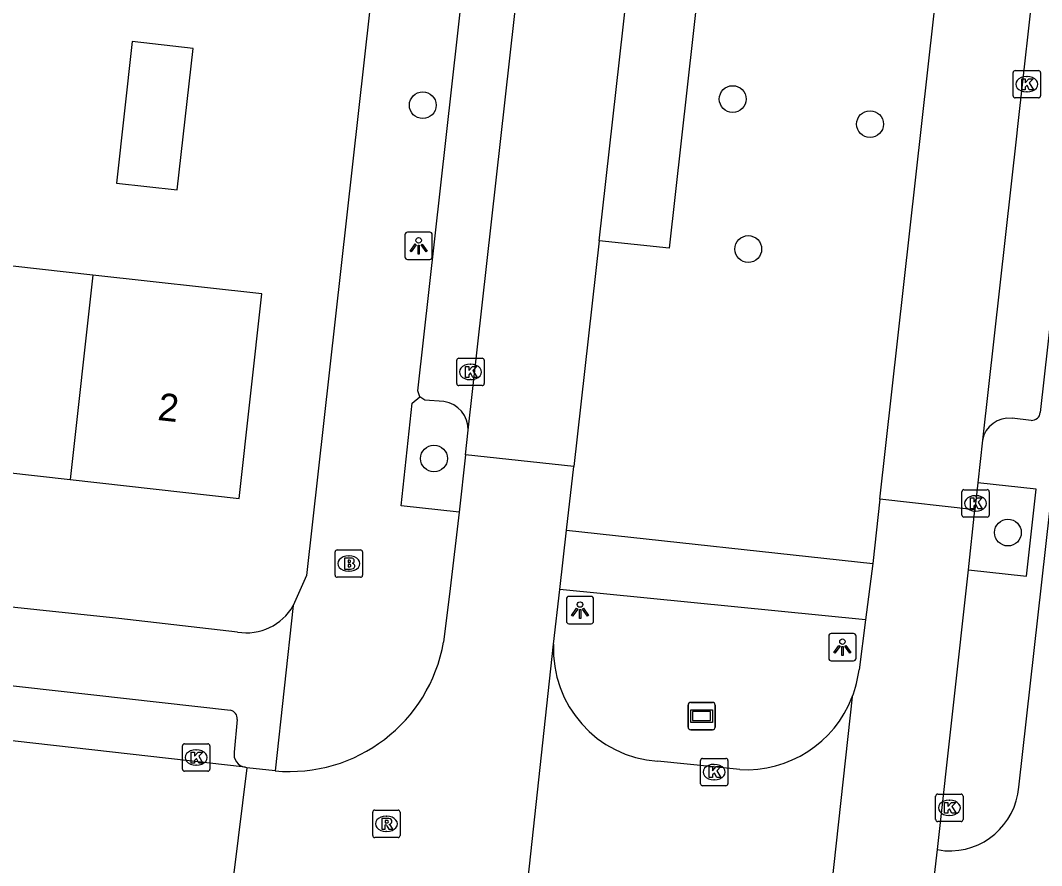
# Model space of a CAD drawing. Extents: x 161928 to 163055, y 386475 to 387428.
# Drawn here: x 162311.14 to 162348.44, y 387268.04 to 387298.89 of the extents above; entities that cross this region are included whole.
import ezdxf

# ---------------------------------------------------------------- set-up
doc = ezdxf.new("R2010")
doc.units = 0
for name, color, linetype in [('IMGEO_Boom', 7, 'Continuous'), ('IMGEO_Brandkraan', 7, 'Continuous'), ('IMGEO_Fietspad_gesloten', 7, 'Continuous'), ('IMGEO_Kolk', 7, 'Continuous'), ('IMGEO_Lichtpunt', 7, 'Continuous'), ('IMGEO_Pand', 7, 'Continuous'), ('IMGEO_Pand_nummerreeks', 7, 'Continuous'), ('IMGEO_Parkeervlak_open', 7, 'Continuous'), ('IMGEO_Rijbaan_lokaal_open', 7, 'Continuous'), ('IMGEO_Rioolput', 7, 'Continuous'), ('IMGEO_Straatnaambord', 7, 'Continuous'), ('IMGEO_Verkeerseiland_open', 7, 'Continuous'), ('IMGEO_Voetpad_open', 7, 'Continuous')]:
    doc.layers.add(name, color=color, linetype=linetype)

msp = doc.modelspace()

# ---------------------------------------------------------------- linework, layer by layer
at = {"layer": 'IMGEO_Boom'}
for centre in [(162325.836, 387295.797), (162337.154, 387296.02), (162342.17, 387295.106), (162337.722, 387290.545), (162326.246, 387282.898), (162347.205, 387280.195)]:
    msp.add_circle(centre, 0.489, dxfattribs=at)
at = {"layer": 'IMGEO_Brandkraan'}
for p, q in [((162322.635, 387278.636), (162322.635, 387279.488)), ((162322.71, 387279.562), (162323.562, 387279.562)), ((162323.636, 387279.488), (162323.636, 387278.636)), ((162323.123, 387279.342), (162323.148, 387279.342)), ((162323.146, 387278.782), (162323.121, 387278.782)), ((162323.562, 387278.562), (162322.71, 387278.562))]:
    msp.add_line(p, q, dxfattribs=at)
for points in [[(162322.635, 387278.636), (162322.635, 387279.488)], [(162322.71, 387279.562), (162323.562, 387279.562)], [(162323.636, 387279.488), (162323.636, 387278.636)], [(162322.983, 387279.262), (162322.983, 387278.862), (162323.196, 387278.862)], [(162323.214, 387279.262), (162322.983, 387279.262)], [(162323.162, 387279.181), (162323.108, 387279.181), (162323.108, 387279.105)], [(162323.108, 387279.105), (162323.161, 387279.105)], [(162323.17, 387279.029), (162323.108, 387279.029), (162323.108, 387278.948)], [(162323.108, 387278.948), (162323.17, 387278.948)], [(162323.562, 387278.562), (162322.71, 387278.562)]]:
    msp.add_lwpolyline(points, dxfattribs=at)
for centre, radius, start, end in [((162322.712, 387279.486), 0.0765, 91.552, 178.448), ((162322.712, 387279.486), 0.0765, 91.552, 178.448), ((162323.56, 387279.486), 0.0765, 1.552, 88.448), ((162323.56, 387279.486), 0.0765, 1.552, 88.448), ((162323.163, 387279.143), 0.0379, 267.8285, 90.9355), ((162323.218, 387279.117), 0.145, 59.4692, 91.5367), ((162323.243, 387279.164), 0.0922, 285.5137, 58.1501), ((162323.171, 387278.988), 0.0404, 269.8759, 90.5077), ((162323.202, 387279.113), 0.251, 268.6676, 293.5347), ((162323.248, 387278.972), 0.105, 301.3115, 78.989), ((162322.712, 387278.638), 0.0765, 181.552, 268.448), ((162322.712, 387278.638), 0.0765, 181.552, 268.448), ((162323.56, 387278.638), 0.0765, 271.552, 358.448), ((162323.56, 387278.638), 0.0765, 271.552, 358.448)]:
    msp.add_arc(centre, radius, start, end, dxfattribs=at)
for centre, major_axis, ratio, start_param, end_param in [((162323.122, 387279.062), (-0.387, 0.002), 0.722429, 4.712389, 7.853982), ((162323.147, 387279.062), (-0.39, 0.002), 0.717154, 1.570796, 4.712389)]:
    msp.add_ellipse(centre, major_axis=major_axis, ratio=ratio, start_param=start_param, end_param=end_param, dxfattribs=at)
at = {"layer": 'IMGEO_Fietspad_gesloten'}
for points in [[(162347.6, 387270.903), (162357.435, 387358.557), (162358.923, 387372.829)], [(162344.63, 387268.624), (162344.902, 387268.58)]]:
    msp.add_lwpolyline(points, dxfattribs=at)
msp.add_arc((162345.079, 387271.102), 2.528, 265.9767, 355.4807, dxfattribs=at)
at = {"layer": 'IMGEO_Kolk'}
for p, q in [((162347.47, 387297.063), (162348.322, 387297.063)), ((162347.395, 387296.137), (162347.395, 387296.989)), ((162347.883, 387296.843), (162347.908, 387296.843)), ((162348.396, 387296.989), (162348.396, 387296.137)), ((162347.906, 387296.283), (162347.881, 387296.283)), ((162348.322, 387296.063), (162347.47, 387296.063)), ((162327.077, 387285.632), (162327.077, 387286.484)), ((162327.152, 387286.558), (162328.004, 387286.558)), ((162327.565, 387286.338), (162327.59, 387286.338)), ((162328.078, 387286.484), (162328.078, 387285.632)), ((162328.004, 387285.558), (162327.152, 387285.558)), ((162327.588, 387285.778), (162327.563, 387285.778)), ((162345.598, 387281.76), (162346.45, 387281.76)), ((162345.523, 387280.834), (162345.523, 387281.686)), ((162346.011, 387281.54), (162346.036, 387281.54)), ((162346.524, 387281.686), (162346.524, 387280.834)), ((162346.034, 387280.98), (162346.009, 387280.98)), ((162346.45, 387280.76), (162345.598, 387280.76)), ((162317.06, 387271.555), (162317.06, 387272.407)), ((162317.135, 387272.481), (162317.987, 387272.481)), ((162318.061, 387272.407), (162318.061, 387271.555)), ((162317.548, 387272.261), (162317.573, 387272.261)), ((162317.571, 387271.701), (162317.546, 387271.701)), ((162335.978, 387271.024), (162335.978, 387271.876)), ((162336.053, 387271.95), (162336.905, 387271.95)), ((162336.466, 387271.73), (162336.491, 387271.73)), ((162336.979, 387271.876), (162336.979, 387271.024)), ((162317.987, 387271.481), (162317.135, 387271.481)), ((162336.905, 387270.95), (162336.053, 387270.95)), ((162336.489, 387271.17), (162336.464, 387271.17)), ((162344.567, 387269.718), (162344.567, 387270.57)), ((162344.642, 387270.644), (162345.494, 387270.644)), ((162345.568, 387270.57), (162345.568, 387269.718)), ((162345.055, 387270.424), (162345.08, 387270.424)), ((162345.078, 387269.864), (162345.053, 387269.864)), ((162345.494, 387269.644), (162344.642, 387269.644))]:
    msp.add_line(p, q, dxfattribs=at)
for points in [[(162347.47, 387297.063), (162348.322, 387297.063)], [(162347.395, 387296.137), (162347.395, 387296.989)], [(162347.716, 387296.763), (162347.839, 387296.763), (162347.839, 387296.612), (162347.969, 387296.763), (162348.133, 387296.763), (162347.987, 387296.612), (162348.14, 387296.363), (162347.988, 387296.363), (162347.903, 387296.527), (162347.839, 387296.46), (162347.839, 387296.363), (162347.716, 387296.363), (162347.716, 387296.763)], [(162348.396, 387296.989), (162348.396, 387296.137)], [(162348.322, 387296.063), (162347.47, 387296.063)], [(162327.077, 387285.632), (162327.077, 387286.484)], [(162327.152, 387286.558), (162328.004, 387286.558)], [(162327.398, 387286.258), (162327.521, 387286.258), (162327.521, 387286.107), (162327.651, 387286.258), (162327.815, 387286.258), (162327.669, 387286.107), (162327.822, 387285.858), (162327.67, 387285.858), (162327.585, 387286.022), (162327.521, 387285.955), (162327.521, 387285.858), (162327.398, 387285.858), (162327.398, 387286.258)], [(162328.078, 387286.484), (162328.078, 387285.632)], [(162328.004, 387285.558), (162327.152, 387285.558)], [(162345.598, 387281.76), (162346.45, 387281.76)], [(162345.523, 387280.834), (162345.523, 387281.686)], [(162345.844, 387281.46), (162345.967, 387281.46), (162345.967, 387281.309), (162346.097, 387281.46), (162346.261, 387281.46), (162346.115, 387281.309), (162346.268, 387281.06), (162346.116, 387281.06), (162346.031, 387281.224), (162345.967, 387281.157), (162345.967, 387281.06), (162345.844, 387281.06), (162345.844, 387281.46)], [(162346.524, 387281.686), (162346.524, 387280.834)], [(162346.45, 387280.76), (162345.598, 387280.76)], [(162317.06, 387271.555), (162317.06, 387272.407)], [(162317.135, 387272.481), (162317.987, 387272.481)], [(162318.061, 387272.407), (162318.061, 387271.555)], [(162317.381, 387272.181), (162317.504, 387272.181), (162317.504, 387272.03), (162317.634, 387272.181), (162317.798, 387272.181), (162317.652, 387272.03), (162317.805, 387271.781), (162317.653, 387271.781), (162317.568, 387271.945), (162317.504, 387271.878), (162317.504, 387271.781), (162317.381, 387271.781), (162317.381, 387272.181)], [(162335.978, 387271.024), (162335.978, 387271.876)], [(162336.053, 387271.95), (162336.905, 387271.95)], [(162336.979, 387271.876), (162336.979, 387271.024)], [(162317.987, 387271.481), (162317.135, 387271.481)], [(162336.299, 387271.65), (162336.422, 387271.65), (162336.422, 387271.499), (162336.552, 387271.65), (162336.716, 387271.65), (162336.57, 387271.499), (162336.723, 387271.25), (162336.571, 387271.25), (162336.486, 387271.414), (162336.422, 387271.347), (162336.422, 387271.25), (162336.299, 387271.25), (162336.299, 387271.65)], [(162336.905, 387270.95), (162336.053, 387270.95)], [(162344.567, 387269.718), (162344.567, 387270.57)], [(162344.642, 387270.644), (162345.494, 387270.644)], [(162345.568, 387270.57), (162345.568, 387269.718)], [(162344.888, 387270.344), (162345.011, 387270.344), (162345.011, 387270.193), (162345.141, 387270.344), (162345.305, 387270.344), (162345.159, 387270.193), (162345.312, 387269.944), (162345.16, 387269.944), (162345.075, 387270.108), (162345.011, 387270.041), (162345.011, 387269.944), (162344.888, 387269.944), (162344.888, 387270.344)], [(162345.494, 387269.644), (162344.642, 387269.644)]]:
    msp.add_lwpolyline(points, dxfattribs=at)
for centre, start, end in [((162347.472, 387296.987), 91.552, 178.448), ((162347.472, 387296.987), 91.552, 178.448), ((162348.32, 387296.987), 1.552, 88.448), ((162348.32, 387296.987), 1.552, 88.448), ((162347.472, 387296.139), 181.552, 268.448), ((162347.472, 387296.139), 181.552, 268.448), ((162348.32, 387296.139), 271.552, 358.448), ((162348.32, 387296.139), 271.552, 358.448), ((162327.154, 387286.482), 91.552, 178.448), ((162327.154, 387286.482), 91.552, 178.448), ((162328.002, 387286.482), 1.552, 88.448), ((162328.002, 387286.482), 1.552, 88.448), ((162327.154, 387285.634), 181.552, 268.448), ((162327.154, 387285.634), 181.552, 268.448), ((162328.002, 387285.634), 271.552, 358.448), ((162328.002, 387285.634), 271.552, 358.448), ((162345.6, 387281.684), 91.552, 178.448), ((162345.6, 387281.684), 91.552, 178.448), ((162346.448, 387281.684), 1.552, 88.448), ((162346.448, 387281.684), 1.552, 88.448), ((162345.6, 387280.836), 181.552, 268.448), ((162345.6, 387280.836), 181.552, 268.448), ((162346.448, 387280.836), 271.552, 358.448), ((162346.448, 387280.836), 271.552, 358.448), ((162317.137, 387272.405), 91.552, 178.448), ((162317.137, 387272.405), 91.552, 178.448), ((162317.985, 387272.405), 1.552, 88.448), ((162317.985, 387272.405), 1.552, 88.448), ((162336.055, 387271.874), 91.552, 178.448), ((162336.055, 387271.874), 91.552, 178.448), ((162336.903, 387271.874), 1.552, 88.448), ((162336.903, 387271.874), 1.552, 88.448), ((162317.137, 387271.557), 181.552, 268.448), ((162317.137, 387271.557), 181.552, 268.448), ((162317.985, 387271.557), 271.552, 358.448), ((162317.985, 387271.557), 271.552, 358.448), ((162336.055, 387271.026), 181.552, 268.448), ((162336.055, 387271.026), 181.552, 268.448), ((162336.903, 387271.026), 271.552, 358.448), ((162336.903, 387271.026), 271.552, 358.448), ((162344.644, 387270.568), 91.552, 178.448), ((162344.644, 387270.568), 91.552, 178.448), ((162345.492, 387270.568), 1.552, 88.448), ((162345.492, 387270.568), 1.552, 88.448), ((162344.644, 387269.72), 181.552, 268.448), ((162344.644, 387269.72), 181.552, 268.448), ((162345.492, 387269.72), 271.552, 358.448), ((162345.492, 387269.72), 271.552, 358.448)]:
    msp.add_arc(centre, 0.0765, start, end, dxfattribs=at)
for centre, major_axis, ratio, start_param, end_param in [((162347.882, 387296.563), (-0.387, 0.002), 0.722429, 4.712389, 7.853982), ((162347.907, 387296.563), (-0.39, 0.002), 0.717154, 1.570796, 4.712389), ((162327.564, 387286.058), (-0.387, 0.002), 0.722429, 4.712389, 7.853982), ((162327.589, 387286.058), (-0.39, 0.002), 0.717154, 1.570796, 4.712389), ((162346.01, 387281.26), (-0.387, 0.002), 0.722429, 4.712389, 7.853982), ((162346.035, 387281.26), (-0.39, 0.002), 0.717154, 1.570796, 4.712389), ((162317.547, 387271.981), (-0.387, 0.002), 0.722429, 4.712389, 7.853982), ((162317.572, 387271.981), (-0.39, 0.002), 0.717154, 1.570796, 4.712389), ((162336.465, 387271.45), (-0.387, 0.002), 0.722429, 4.712389, 7.853982), ((162336.49, 387271.45), (-0.39, 0.002), 0.717154, 1.570796, 4.712389), ((162345.054, 387270.144), (-0.387, 0.002), 0.722429, 4.712389, 7.853982), ((162345.079, 387270.144), (-0.39, 0.002), 0.717154, 1.570796, 4.712389)]:
    msp.add_ellipse(centre, major_axis=major_axis, ratio=ratio, start_param=start_param, end_param=end_param, dxfattribs=at)
at = {"layer": 'IMGEO_Lichtpunt'}
for p, q in [((162325.186, 387291.066), (162325.186, 387290.259)), ((162325.186, 387291.066), (162325.186, 387290.259)), ((162326.088, 387291.161), (162325.28, 387291.161)), ((162326.088, 387291.161), (162325.28, 387291.161)), ((162326.182, 387290.259), (162326.182, 387291.066)), ((162326.182, 387290.259), (162326.182, 387291.066)), ((162325.28, 387290.165), (162326.088, 387290.165)), ((162325.28, 387290.165), (162326.088, 387290.165)), ((162331.08, 387277.767), (162331.08, 387276.96)), ((162331.08, 387277.767), (162331.08, 387276.96)), ((162331.982, 387277.862), (162331.174, 387277.862)), ((162331.982, 387277.862), (162331.174, 387277.862)), ((162332.076, 387276.96), (162332.076, 387277.767)), ((162332.076, 387276.96), (162332.076, 387277.767)), ((162331.174, 387276.866), (162331.982, 387276.866)), ((162331.174, 387276.866), (162331.982, 387276.866)), ((162341.564, 387276.508), (162340.756, 387276.508)), ((162341.564, 387276.508), (162340.756, 387276.508)), ((162340.662, 387276.413), (162340.662, 387275.606)), ((162340.662, 387276.413), (162340.662, 387275.606)), ((162341.658, 387275.606), (162341.658, 387276.413)), ((162341.658, 387275.606), (162341.658, 387276.413)), ((162340.756, 387275.512), (162341.564, 387275.512)), ((162340.756, 387275.512), (162341.564, 387275.512))]:
    msp.add_line(p, q, dxfattribs=at)
for points in [[(162325.56, 387290.73), (162325.599, 387290.702), (162325.411, 387290.44), (162325.373, 387290.467), (162325.56, 387290.73)], [(162325.662, 387290.682), (162325.709, 387290.682), (162325.709, 387290.36), (162325.662, 387290.36), (162325.662, 387290.682)], [(162325.772, 387290.702), (162325.81, 387290.729), (162325.997, 387290.467), (162325.958, 387290.439), (162325.772, 387290.702)], [(162331.454, 387277.431), (162331.493, 387277.403), (162331.305, 387277.141), (162331.267, 387277.168), (162331.454, 387277.431)], [(162331.556, 387277.383), (162331.603, 387277.383), (162331.603, 387277.061), (162331.556, 387277.061), (162331.556, 387277.383)], [(162331.666, 387277.403), (162331.704, 387277.43), (162331.891, 387277.168), (162331.852, 387277.14), (162331.666, 387277.403)], [(162341.036, 387276.077), (162341.075, 387276.049), (162340.887, 387275.787), (162340.849, 387275.814), (162341.036, 387276.077)], [(162341.138, 387276.029), (162341.185, 387276.029), (162341.185, 387275.707), (162341.138, 387275.707), (162341.138, 387276.029)], [(162341.248, 387276.049), (162341.286, 387276.076), (162341.473, 387275.814), (162341.434, 387275.786), (162341.248, 387276.049)]]:
    msp.add_lwpolyline(points, dxfattribs=at)
for centre in [(162325.685, 387290.864), (162331.579, 387277.565), (162341.161, 387276.211)]:
    msp.add_circle(centre, 0.0994, dxfattribs=at)
for centre, start, end in [((162325.28, 387291.066), 90, 180), ((162325.28, 387291.066), 90, 180), ((162326.088, 387291.066), 0, 90), ((162326.088, 387291.066), 0, 90), ((162325.28, 387290.259), 180, 270), ((162325.28, 387290.259), 180, 270), ((162326.088, 387290.259), 270, 0), ((162326.088, 387290.259), 270, 360), ((162331.174, 387277.767), 90, 180), ((162331.174, 387277.767), 90, 180), ((162331.982, 387277.767), 0, 90), ((162331.982, 387277.767), 0, 90), ((162331.174, 387276.96), 180, 270), ((162331.174, 387276.96), 180, 270), ((162331.982, 387276.96), 270, 0), ((162331.982, 387276.96), 270, 360), ((162340.756, 387276.413), 90, 180), ((162340.756, 387276.413), 90, 180), ((162341.564, 387276.413), 0, 90), ((162341.564, 387276.413), 0, 90), ((162340.756, 387275.606), 180, 270), ((162340.756, 387275.606), 180, 270), ((162341.564, 387275.606), 270, 0), ((162341.564, 387275.606), 270, 360)]:
    msp.add_arc(centre, 0.0946, start, end, dxfattribs=at)
at = {"layer": 'IMGEO_Pand'}
for points in [[(162317.446, 387297.871), (162315.228, 387298.119), (162314.649, 387292.951), (162316.867, 387292.702), (162317.446, 387297.871)], [(162313.79, 387289.596), (162307.927, 387290.252)], [(162312.953, 387282.128), (162319.126, 387281.437), (162319.962, 387288.905), (162313.79, 387289.596)], [(162313.79, 387289.596), (162312.953, 387282.128)], [(162307.09, 387282.784), (162312.953, 387282.128)]]:
    msp.add_lwpolyline(points, dxfattribs=at)
at = {"layer": 'IMGEO_Parkeervlak_open'}
for points in [[(162356.114, 387353.455), (162348.385, 387284.579)], [(162334.275, 387308.62), (162336.82, 387308.337), (162334.839, 387290.582), (162332.282, 387290.843)], [(162326.61, 387284.979), (162325.917, 387285.033), (162325.729, 387285.148)], [(162348.055, 387284.291), (162347.362, 387284.365)]]:
    msp.add_lwpolyline(points, dxfattribs=at)
for centre, radius, start, end in [((162326.457, 387283.948), 1.042, 358.825, 81.5744), ((162347.249, 387283.375), 0.996, 83.4937, 168.7857), ((162348.078, 387284.598), 0.308, 265.7884, 356.4358)]:
    msp.add_arc(centre, radius, start, end, dxfattribs=at)
at = {"layer": 'IMGEO_Rijbaan_lokaal_open'}
for points in [[(162327.499, 387283.927), (162337.327, 387371.738)], [(162354.241, 387354.797), (162347.545, 387294.905), (162347.53, 387294.77), (162346.272, 387283.569)], [(162342.531, 387281.409), (162347.146, 387322.68)], [(162332.282, 387290.843), (162334.275, 387308.62)], [(162332.282, 387290.843), (162331.351, 387282.605)], [(162327.399, 387283.033), (162327.499, 387283.927)], [(162346.272, 387283.569), (162346.105, 387282.013)], [(162327.399, 387283.033), (162327.162, 387280.942)], [(162331.351, 387282.605), (162327.399, 387283.033)], [(162331.086, 387280.278), (162331.351, 387282.605)], [(162346.105, 387282.013), (162345.999, 387281.03)], [(162342.531, 387281.409), (162342.27, 387279.069)], [(162345.999, 387281.03), (162342.531, 387281.409)], [(162345.763, 387278.83), (162345.999, 387281.03)], [(162327.162, 387280.942), (162326.832, 387278.156), (162326.594, 387276.195)], [(162330.84, 387278.115), (162331.086, 387280.278)], [(162342.27, 387279.069), (162342.004, 387277.006)], [(162344.63, 387268.624), (162345.763, 387278.83)], [(162330.613, 387276.119), (162330.84, 387278.115)], [(162319.346, 387271.628), (162271.098, 387277.078)], [(162342.004, 387277.006), (162341.77, 387275.181)], [(162329.048, 387261.708), (162330.613, 387276.119)], [(162341.521, 387274.192), (162340.099, 387261.173)], [(162337.41, 387271.54), (162334.41, 387271.849)], [(162319.409, 387271.602), (162318.783, 387266.491)], [(162319.409, 387271.602), (162319.346, 387271.628)], [(162320.44, 387271.495), (162319.409, 387271.602)], [(162344.285, 387265.608), (162344.63, 387268.624)]]:
    msp.add_lwpolyline(points, dxfattribs=at)
for centre, radius, start, end in [((162320.969, 387277.181), 5.711, 264.6833, 350.0569), ((162334.691, 387275.922), 4.083, 177.2332, 266.0555), ((162337.646, 387275.693), 4.155, 338.8193, 352.9175), ((162337.642, 387275.693), 4.159, 266.8026, 338.8494)]:
    msp.add_arc(centre, radius, start, end, dxfattribs=at)
at = {"layer": 'IMGEO_Rioolput'}
for p, q in [((162324.007, 387269.134), (162324.007, 387269.986)), ((162324.082, 387270.06), (162324.934, 387270.06)), ((162324.495, 387269.84), (162324.52, 387269.84)), ((162325.008, 387269.986), (162325.008, 387269.134)), ((162324.934, 387269.06), (162324.082, 387269.06)), ((162324.518, 387269.28), (162324.493, 387269.28))]:
    msp.add_line(p, q, dxfattribs=at)
for points in [[(162324.007, 387269.134), (162324.007, 387269.986)], [(162324.082, 387270.06), (162324.934, 387270.06)], [(162325.008, 387269.986), (162325.008, 387269.134)], [(162324.596, 387269.758), (162324.344, 387269.76), (162324.344, 387269.36)], [(162324.344, 387269.36), (162324.468, 387269.36), (162324.468, 387269.522), (162324.479, 387269.522)], [(162324.522, 387269.679), (162324.468, 387269.679), (162324.468, 387269.598)], [(162324.468, 387269.598), (162324.52, 387269.598)], [(162324.526, 387269.493), (162324.597, 387269.36), (162324.737, 387269.36), (162324.672, 387269.486)], [(162324.934, 387269.06), (162324.082, 387269.06)]]:
    msp.add_lwpolyline(points, dxfattribs=at)
for centre, radius, start, end in [((162324.084, 387269.984), 0.0765, 91.552, 178.448), ((162324.084, 387269.984), 0.0765, 91.552, 178.448), ((162324.932, 387269.984), 0.0765, 1.552, 88.448), ((162324.932, 387269.984), 0.0765, 1.552, 88.448), ((162324.478, 387269.469), 0.0533, 26.0293, 88.6989), ((162324.504, 387269.787), 0.19, 274.7715, 282.9687), ((162324.528, 387269.583), 0.0964, 77.0061, 93.1865), ((162324.542, 387269.64), 0.0378, 276.6634, 79.6772), ((162324.595, 387269.648), 0.109, 350.3612, 89.416), ((162324.593, 387269.648), 0.112, 277.5842, 350.9817), ((162324.577, 387269.433), 0.108, 29.5134, 73.7905), ((162324.084, 387269.136), 0.0765, 181.552, 268.448), ((162324.084, 387269.136), 0.0765, 181.552, 268.448), ((162324.932, 387269.136), 0.0765, 271.552, 358.448), ((162324.932, 387269.136), 0.0765, 271.552, 358.448)]:
    msp.add_arc(centre, radius, start, end, dxfattribs=at)
for centre, major_axis, ratio, start_param, end_param in [((162324.494, 387269.56), (-0.387, 0.002), 0.722429, 4.712389, 7.853982), ((162324.519, 387269.56), (-0.39, 0.002), 0.717154, 1.570796, 4.712389)]:
    msp.add_ellipse(centre, major_axis=major_axis, ratio=ratio, start_param=start_param, end_param=end_param, dxfattribs=at)
at = {"layer": 'IMGEO_Straatnaambord'}
for p, q in [((162335.525, 387273.095), (162335.525, 387273.895)), ((162335.525, 387273.895), (162335.525, 387273.095)), ((162335.625, 387273.995), (162336.415, 387273.995)), ((162336.415, 387273.995), (162335.625, 387273.995)), ((162336.515, 387273.895), (162336.515, 387273.095)), ((162336.515, 387273.095), (162336.515, 387273.895)), ((162336.415, 387272.995), (162335.625, 387272.995)), ((162335.625, 387272.995), (162336.415, 387272.995))]:
    msp.add_line(p, q, dxfattribs=at)
for points in [[(162335.626, 387273.727), (162336.414, 387273.727), (162336.414, 387273.263), (162335.626, 387273.263), (162335.626, 387273.727)], [(162335.691, 387273.662), (162335.691, 387273.328), (162336.349, 387273.328), (162336.349, 387273.662), (162335.691, 387273.662)]]:
    msp.add_lwpolyline(points, dxfattribs=at)
for centre, start, end in [((162335.625, 387273.895), 90, 180), ((162335.625, 387273.895), 90, 180), ((162336.415, 387273.895), 0, 90), ((162336.415, 387273.895), 360, 90), ((162335.625, 387273.095), 180, 270), ((162335.625, 387273.095), 180, 270), ((162336.415, 387273.095), 270, 0), ((162336.415, 387273.095), 270, 0)]:
    msp.add_arc(centre, 0.1, start, end, dxfattribs=at)
at = {"layer": 'IMGEO_Verkeerseiland_open'}
msp.add_lwpolyline([(162345.763, 387278.83), (162347.879, 387278.599), (162348.24, 387281.78), (162346.105, 387282.013)], dxfattribs=at)
at = {"layer": 'IMGEO_Voetpad_open'}
for points in [[(162325.729, 387285.148), (162325.658, 387285.366), (162335.209, 387370.8)], [(162324.106, 387301.161), (162321.589, 387278.626), (162321.108, 387277.527)], [(162327.162, 387280.942), (162325.046, 387281.174), (162325.454, 387284.915), (162325.729, 387285.148)], [(162319.071, 387276.562), (162314.742, 387277.051), (162272.332, 387281.538)], [(162331.086, 387280.278), (162342.27, 387279.069)], [(162272.029, 387278.958), (162318.815, 387273.708)], [(162342.004, 387277.006), (162330.84, 387278.115)], [(162321.108, 387277.527), (162320.44, 387271.495)], [(162319.063, 387273.375), (162318.949, 387272.182)]]:
    msp.add_lwpolyline(points, dxfattribs=at)
for centre, radius, start, end in [((162319.399, 387278.501), 1.967, 260.3868, 330.3104), ((162318.745, 387273.397), 0.318, 355.9926, 77.3608), ((162319.42, 387272.1), 0.478, 170.1596, 261.0917)]:
    msp.add_arc(centre, radius, start, end, dxfattribs=at)

# ---------------------------------------------------------------- texts
at = {"layer": 'IMGEO_Pand_nummerreeks'}
msp.add_text('2', height=1, rotation=353.6127, dxfattribs=at).set_placement((162316.126, 387284.308))

doc.saveas('drawing.dxf')
